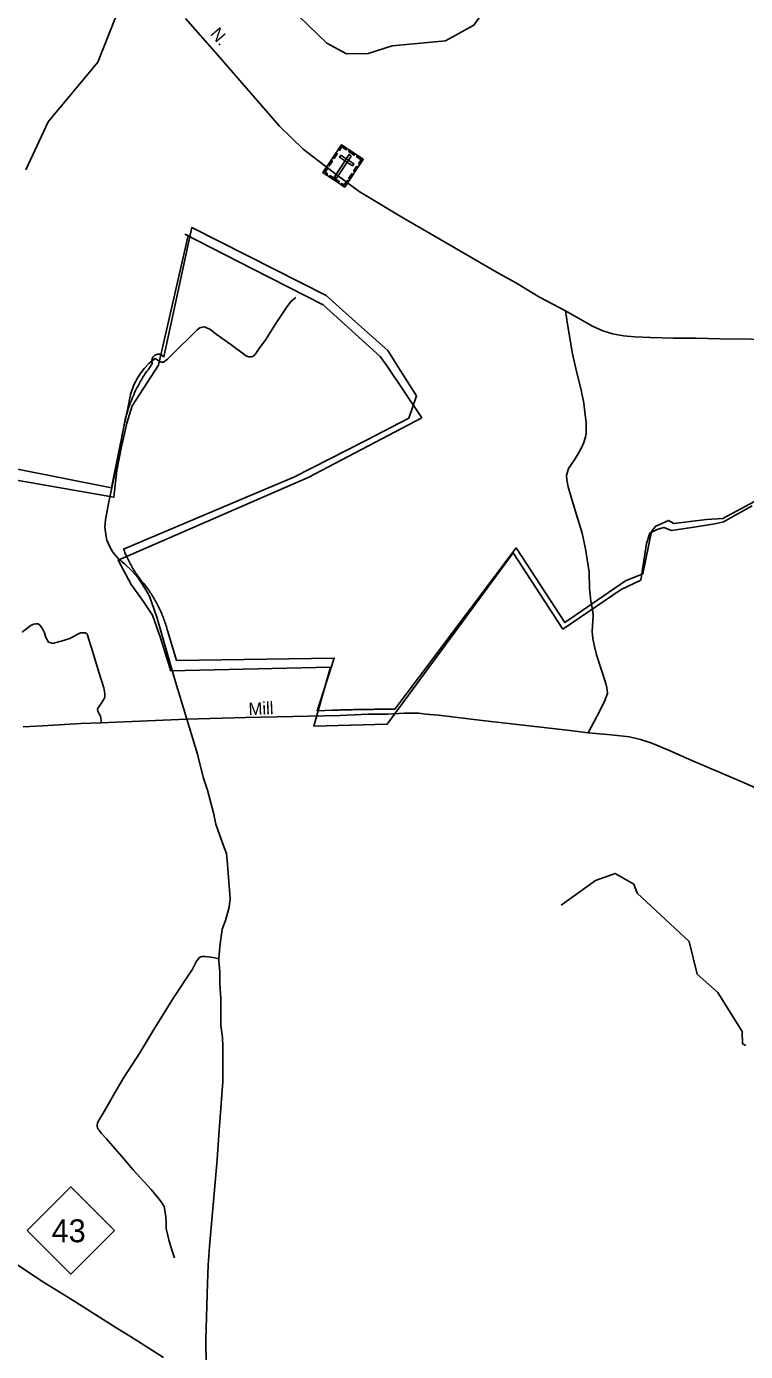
# Model space of a CAD drawing. Extents: x 2220236 to 2384410, y 720751 to 894131.
# Drawn here: x 2317079 to 2322567, y 842586 to 852703 of the extents above; entities that cross this region are included whole.
import ezdxf

# ---------------------------------------------------------------- set-up
doc = ezdxf.new("R2010")
doc.units = 0
for name, color, linetype in [('Exist Boundary Political City Limit New', 7, 'Continuous'), ('Exist Boundary Political City Limit New InsideOut', 7, 'Continuous'), ('Exist Cultural Cemetery CELL', 7, 'Continuous'), ('Exist Hydrographic Creek Single Shore', 7, 'Continuous'), ('Exist Hydrographic Misc Water Feature', 7, 'Continuous'), ('Exist Road Non-System Type 51', 7, 'Continuous'), ('Exist Road Primary NC Attributed', 7, 'Continuous'), ('Exist Road Primary NC Shield CELL', 7, 'Continuous'), ('Exist Road Primary NC Shield Number Label', 7, 'Continuous'), ('Exist Road Secondary Type 51 Attributed', 7, 'Continuous'), ('Exist Road Secondary Type 51 Label', 7, 'Continuous'), ('Map Preparation Boundary City Limit Buffer Line', 7, 'Continuous')]:
    doc.layers.add(name, color=color, linetype=linetype)

msp = doc.modelspace()

# ---------------------------------------------------------------- linework, layer by layer
at = {"layer": 'Exist Boundary Political City Limit New'}
msp.add_lwpolyline([(2316611, 849402), (2317727, 849181), (2317796, 849521), (2317797, 849522), (2317798, 849527), (2317836, 849716), (2317837, 849719), (2317839, 849727), (2317842, 849738), (2317849, 849761), (2317852, 849772), (2317856, 849783), (2317860, 849794), (2317864, 849805), (2317867, 849816), (2317871, 849826), (2317876, 849837), (2317880, 849848), (2317888, 849870), (2317893, 849880), (2317898, 849891), (2317900, 849895), (2317902, 849902), (2317907, 849912), (2317912, 849923), (2317917, 849933), (2317922, 849943), (2317928, 849954), (2317933, 849964), (2317938, 849974), (2317944, 849984), (2317950, 849994), (2317956, 850005), (2317961, 850015), (2317967, 850025), (2317973, 850034), (2317980, 850044), (2317986, 850054), (2317992, 850064), (2317998, 850071), (2318006, 850080), (2318007, 850081), (2318040, 850131), (2318036, 850143), (2318036, 850155), (2318039, 850166), (2318044, 850177), (2318052, 850186), (2318060, 850193), (2318071, 850198), (2318076, 850199), (2318082, 850200), (2318094, 850200), (2318105, 850197), (2318116, 850192), (2318124, 850184), (2318128, 850180), (2318342, 851169), (2318969, 850850), (2319366, 850648), (2319591, 850447), (2319836, 850228), (2319931, 850080), (2320057, 849883), (2319998, 849713), (2319668, 849543), (2319120, 849262), (2318698, 849084), (2317820, 848713), (2317822, 848708), (2317826, 848697), (2317831, 848686), (2317835, 848675), (2317840, 848665), (2317844, 848654), (2317850, 848644), (2317854, 848633), (2317860, 848623), (2317865, 848612), (2317870, 848602), (2317876, 848592), (2317882, 848582), (2317887, 848572), (2317893, 848562), (2317899, 848552), (2317906, 848542), (2317912, 848532), (2317918, 848523), (2317925, 848513), (2317930, 848505), (2317932, 848504), (2317938, 848494), (2317945, 848485), (2317952, 848476), (2317960, 848466), (2317967, 848458), (2317974, 848449), (2317982, 848440), (2317990, 848430), (2317997, 848420), (2318004, 848411), (2318011, 848401), (2318018, 848392), (2318024, 848382), (2318030, 848373), (2318036, 848363), (2318042, 848353), (2318048, 848343), (2318051, 848339), (2318054, 848333), (2318060, 848323), (2318066, 848313), (2318072, 848303), (2318077, 848292), (2318082, 848282), (2318087, 848272), (2318092, 848261), (2318097, 848251), (2318102, 848240), (2318107, 848230), (2318111, 848219), (2318116, 848208), (2318120, 848197), (2318124, 848187), (2318128, 848176), (2318132, 848165), (2318136, 848154), (2318140, 848143), (2318143, 848132), (2318147, 848121), (2318150, 848110), (2318153, 848099), (2318154, 848097), (2318157, 848083), (2318224, 847861), (2319428, 847881), (2319297, 847478), (2319414, 847482), (2319425, 847482), (2319437, 847482), (2319446, 847483), (2319448, 847483), (2319460, 847483), (2319472, 847484), (2319483, 847484), (2319495, 847484), (2319506, 847485), (2319518, 847485), (2319530, 847485), (2319541, 847486), (2319553, 847486), (2319564, 847486), (2319576, 847487), (2319580, 847487), (2319585, 847487), (2319588, 847487), (2319599, 847487), (2319611, 847488), (2319634, 847488), (2319646, 847488), (2319657, 847488), (2319669, 847489), (2319680, 847489), (2319692, 847489), (2319704, 847489), (2319715, 847489), (2319727, 847489), (2319738, 847490), (2319750, 847490), (2319762, 847490), (2319773, 847490), (2319785, 847490), (2319796, 847490), (2319808, 847490), (2319866, 847490), (2319878, 847490), (2319891, 847490), (2320079, 847740), (2320816, 848722), (2321187, 848152), (2321652, 848471), (2321783, 848523), (2321850, 848847), (2321851, 848851), (2321882, 848888), (2321980, 848931), (2322020, 848908), (2322270, 848939), (2322393, 848946), (2322669, 849094)], dxfattribs=at)
at = {"layer": 'Exist Boundary Political City Limit New InsideOut'}
msp.add_line((2318313, 851107), (2318289, 851116), dxfattribs=at)
for points in [[(2316679, 849296), (2317747, 849109), (2317769, 849312), (2317802, 849482), (2317846, 849675), (2317885, 849807), (2318088, 850117), (2318313, 851107)], [(2318289, 851116), (2318805, 850853), (2319344, 850578), (2319778, 850182), (2319827, 850117), (2320096, 849716), (2319228, 849260), (2317778, 848628), (2317877, 848443), (2317965, 848322), (2318042, 848207), (2318102, 848036), (2318174, 847805), (2318179, 847783), (2319399, 847811), (2319272, 847360), (2319833, 847377), (2320794, 848685), (2321173, 848102), (2321618, 848405), (2321767, 848476), (2321811, 848756), (2321838, 848833), (2321893, 848861), (2321943, 848877), (2322003, 848855), (2322157, 848877), (2322333, 848905), (2322398, 848921), (2322618, 849042)]]:
    msp.add_lwpolyline(points, dxfattribs=at)
at = {"layer": 'Exist Cultural Cemetery CELL'}
for points in [[(2319483, 851799), (2319649, 851689), (2319508, 851477), (2319342, 851587)], [(2319459, 851763), (2319468, 851757), (2319486, 851784), (2319520, 851761), (2319526, 851770), (2319483, 851799)], [(2319381, 851645), (2319405, 851681), (2319414, 851675), (2319390, 851639)], [(2319418, 851701), (2319442, 851737), (2319451, 851731), (2319427, 851695)], [(2319557, 851714), (2319542, 851725), (2319430, 851556), (2319445, 851545)], [(2319479, 851720), (2319469, 851704), (2319567, 851639), (2319577, 851655)], [(2319545, 851758), (2319588, 851729), (2319581, 851720), (2319538, 851749)], [(2319625, 851653), (2319615, 851659), (2319633, 851686), (2319599, 851708), (2319605, 851718), (2319649, 851689)], [(2319370, 851569), (2319376, 851578), (2319358, 851590), (2319380, 851624), (2319371, 851630), (2319342, 851587)], [(2319396, 851565), (2319467, 851518), (2319460, 851508), (2319390, 851555)], [(2319538, 851543), (2319562, 851579), (2319572, 851573), (2319548, 851537)], [(2319575, 851598), (2319599, 851634), (2319608, 851628), (2319584, 851592)], [(2319480, 851495), (2319486, 851505), (2319505, 851493), (2319527, 851526), (2319536, 851520), (2319508, 851477)]]:
    msp.add_lwpolyline(points, close=True, dxfattribs=at)
at = {"layer": 'Exist Hydrographic Creek Single Shore'}
msp.add_lwpolyline([(2317074, 851608), (2317245, 851976), (2317623, 852431), (2317801, 852882), (2317939, 853075), (2318005, 853131), (2318098, 853139), (2318492, 852982), (2318567, 852933), (2319068, 852822), (2319160, 852780), (2319371, 852575), (2319522, 852493), (2319688, 852496), (2319871, 852556), (2320278, 852593), (2320494, 852713), (2320576, 852828), (2320583, 852920)], dxfattribs=at)
at = {"layer": 'Exist Hydrographic Misc Water Feature'}
msp.add_lwpolyline([(2322569, 844921), (2322544, 844936), (2322542, 845028), (2322357, 845326), (2322197, 845467), (2322136, 845717), (2321739, 846085), (2321714, 846153), (2321572, 846236), (2321422, 846183), (2321159, 845995)], dxfattribs=at)
at = {"layer": 'Exist Road Non-System Type 51'}
for points in [[(2318304, 847414), (2318209, 847725), (2318074, 848194), (2318019, 848354), (2317982, 848415), (2317932, 848494), (2317883, 848547), (2317826, 848599), (2317780, 848642), (2317739, 848689), (2317717, 848725), (2317692, 848780), (2317684, 848825), (2317678, 848879), (2317682, 848936), (2317707, 849074), (2317745, 849251), (2317776, 849413), (2317812, 849598), (2317849, 849776), (2317873, 849892), (2317898, 849967), (2317929, 850022), (2317947, 850052), (2317979, 850095), (2318016, 850131), (2318062, 850168), (2318096, 850145), (2318106, 850141), (2318112, 850139), (2318124, 850141), (2318134, 850147), (2318155, 850162), (2318228, 850237), (2318335, 850340), (2318382, 850387), (2318402, 850401), (2318420, 850407), (2318437, 850409), (2318453, 850403), (2318479, 850391), (2318528, 850354), (2318639, 850275), (2318759, 850186), (2318777, 850180), (2318793, 850180), (2318806, 850184), (2318824, 850198), (2318856, 850243), (2318905, 850314), (2318978, 850427), (2319063, 850557), (2319100, 850606), (2319135, 850634)], [(2321192, 850533), (2321208, 850429), (2321247, 850203), (2321276, 850068), (2321310, 849940), (2321333, 849826), (2321339, 849781), (2321350, 849677), (2321351, 849597), (2321346, 849569), (2321334, 849527), (2321318, 849492), (2321285, 849432), (2321262, 849394), (2321238, 849362), (2321216, 849327), (2321201, 849275), (2321203, 849241), (2321214, 849189), (2321237, 849108), (2321276, 848974), (2321321, 848835), (2321347, 848715), (2321373, 848537), (2321376, 848411), (2321387, 848314), (2321400, 848252), (2321404, 848208), (2321398, 848084), (2321402, 848030), (2321415, 847970), (2321431, 847906), (2321502, 847687), (2321510, 847653), (2321512, 847635), (2321513, 847611), (2321489, 847545), (2321433, 847434), (2321367, 847309)], [(2317046, 848078), (2317115, 848131), (2317135, 848139), (2317151, 848143), (2317167, 848143), (2317181, 848133), (2317198, 848110), (2317216, 848072), (2317228, 848037), (2317236, 848019), (2317248, 848003), (2317265, 847997), (2317281, 847993), (2317295, 847997), (2317344, 848009), (2317409, 848031), (2317467, 848060), (2317492, 848072), (2317508, 848072), (2317526, 848072), (2317536, 848068), (2317546, 848058), (2317553, 848031), (2317587, 847918), (2317632, 847772), (2317670, 847652), (2317676, 847607), (2317676, 847581), (2317668, 847561), (2317650, 847534), (2317632, 847508), (2317621, 847494), (2317623, 847475), (2317632, 847459), (2317642, 847443), (2317646, 847427), (2317648, 847396), (2317648, 847386)], [(2318304, 847414), (2318384, 847147), (2318428, 846972), (2318461, 846873), (2318506, 846700), (2318524, 846611), (2318556, 846526), (2318589, 846435), (2318607, 846388), (2318613, 846305), (2318625, 846142), (2318633, 846043), (2318625, 845978), (2318597, 845877), (2318572, 845810), (2318556, 845678), (2318548, 845585)], [(2318210, 843302), (2318188, 843363), (2318166, 843438), (2318144, 843525), (2318144, 843568), (2318142, 843614), (2318135, 843663), (2318129, 843693), (2318111, 843720), (2318091, 843748), (2318030, 843823), (2317894, 843973), (2317807, 844075), (2317689, 844209), (2317649, 844253), (2317633, 844276), (2317625, 844284), (2317620, 844294), (2317618, 844306), (2317618, 844316), (2317622, 844333), (2317635, 844355), (2317673, 844418), (2317744, 844544), (2317817, 844671), (2317943, 844866), (2318050, 845045), (2318200, 845286), (2318346, 845505), (2318377, 845566), (2318389, 845582), (2318399, 845593), (2318409, 845599), (2318421, 845601), (2318442, 845603), (2318468, 845599), (2318505, 845593), (2318548, 845585)], [(2318548, 845585), (2318546, 845568), (2318555, 845484), (2318554, 845392), (2318562, 845280), (2318563, 845074), (2318574, 844983), (2318577, 844915), (2318578, 844647), (2318546, 844241), (2318534, 844051), (2318475, 843388), (2318467, 843244), (2318460, 843108), (2318449, 842676), (2318451, 842480), (2318440, 842334)]]:
    msp.add_lwpolyline(points, dxfattribs=at)
at = {"layer": 'Exist Road Primary NC Attributed'}
msp.add_lwpolyline([(2318124, 842539), (2317872, 842701), (2317769, 842764), (2317429, 842981), (2317197, 843123), (2316979, 843267)], dxfattribs=at)
at = {"layer": 'Exist Road Primary NC Shield CELL'}
msp.add_lwpolyline([(2317084, 843510), (2317417, 843843), (2317750, 843510), (2317417, 843177)], close=True, dxfattribs=at)
at = {"layer": 'Exist Road Secondary Type 51 Attributed'}
for points in [[(2318293, 852764), (2318539, 852485), (2319010, 851941), (2319190, 851767), (2319429, 851583), (2319618, 851442), (2319943, 851246), (2320283, 851050), (2320654, 850835), (2320819, 850742), (2320995, 850636), (2321192, 850533), (2321400, 850415), (2321479, 850378), (2321551, 850357), (2321637, 850341), (2321723, 850334), (2321843, 850328), (2322017, 850322), (2322191, 850322), (2322371, 850317), (2322853, 850313)], [(2317053, 847356), (2317202, 847364), (2317495, 847380), (2317648, 847386), (2317764, 847390), (2318304, 847414), (2318750, 847427), (2319473, 847443), (2319687, 847452), (2319835, 847453), (2319965, 847459), (2320075, 847460), (2320125, 847452), (2320223, 847444), (2320557, 847403), (2320870, 847368), (2321207, 847331), (2321367, 847309), (2321543, 847295), (2321683, 847279), (2321766, 847258), (2321851, 847232), (2321991, 847171), (2322139, 847106), (2322553, 846930), (2322764, 846836)]]:
    msp.add_lwpolyline(points, dxfattribs=at)
at = {"layer": 'Map Preparation Boundary City Limit Buffer Line'}
msp.add_lwpolyline([(2316611, 849402), (2317727, 849181), (2317796, 849521), (2317797, 849522), (2317798, 849527), (2317836, 849716), (2317837, 849719), (2317839, 849727), (2317842, 849738), (2317849, 849761), (2317852, 849772), (2317856, 849783), (2317860, 849794), (2317864, 849805), (2317867, 849816), (2317871, 849826), (2317876, 849837), (2317880, 849848), (2317888, 849870), (2317893, 849880), (2317898, 849891), (2317900, 849895), (2317902, 849902), (2317907, 849912), (2317912, 849923), (2317917, 849933), (2317922, 849943), (2317928, 849954), (2317933, 849964), (2317938, 849974), (2317944, 849984), (2317950, 849994), (2317956, 850005), (2317961, 850015), (2317967, 850025), (2317973, 850034), (2317980, 850044), (2317986, 850054), (2317992, 850064), (2317998, 850071), (2318006, 850080), (2318007, 850081), (2318040, 850131), (2318036, 850143), (2318036, 850155), (2318039, 850166), (2318044, 850177), (2318052, 850186), (2318060, 850193), (2318071, 850198), (2318076, 850199), (2318082, 850200), (2318094, 850200), (2318105, 850197), (2318116, 850192), (2318124, 850184), (2318128, 850180), (2318342, 851169), (2318969, 850850), (2319366, 850648), (2319591, 850447), (2319836, 850228), (2319931, 850080), (2320057, 849883), (2319998, 849713), (2319668, 849543), (2319120, 849262), (2318698, 849084), (2317820, 848713), (2317822, 848708), (2317826, 848697), (2317831, 848686), (2317835, 848675), (2317840, 848665), (2317844, 848654), (2317850, 848644), (2317854, 848633), (2317860, 848623), (2317865, 848612), (2317870, 848602), (2317876, 848592), (2317882, 848582), (2317887, 848572), (2317893, 848562), (2317899, 848552), (2317906, 848542), (2317912, 848532), (2317918, 848523), (2317925, 848513), (2317930, 848505), (2317932, 848504), (2317938, 848494), (2317945, 848485), (2317952, 848476), (2317960, 848466), (2317967, 848458), (2317974, 848449), (2317982, 848440), (2317990, 848430), (2317997, 848420), (2318004, 848411), (2318011, 848401), (2318018, 848392), (2318024, 848382), (2318030, 848373), (2318036, 848363), (2318042, 848353), (2318048, 848343), (2318051, 848339), (2318054, 848333), (2318060, 848323), (2318066, 848313), (2318072, 848303), (2318077, 848292), (2318082, 848282), (2318087, 848272), (2318092, 848261), (2318097, 848251), (2318102, 848240), (2318107, 848230), (2318111, 848219), (2318116, 848208), (2318120, 848197), (2318124, 848187), (2318128, 848176), (2318132, 848165), (2318136, 848154), (2318140, 848143), (2318143, 848132), (2318147, 848121), (2318150, 848110), (2318153, 848099), (2318154, 848097), (2318157, 848083), (2318224, 847861), (2319428, 847881), (2319297, 847478), (2319414, 847482), (2319425, 847482), (2319437, 847482), (2319446, 847483), (2319448, 847483), (2319460, 847483), (2319472, 847484), (2319483, 847484), (2319495, 847484), (2319506, 847485), (2319518, 847485), (2319530, 847485), (2319541, 847486), (2319553, 847486), (2319564, 847486), (2319576, 847487), (2319580, 847487), (2319585, 847487), (2319588, 847487), (2319599, 847487), (2319611, 847488), (2319634, 847488), (2319646, 847488), (2319657, 847488), (2319669, 847489), (2319680, 847489), (2319692, 847489), (2319704, 847489), (2319715, 847489), (2319727, 847489), (2319738, 847490), (2319750, 847490), (2319762, 847490), (2319773, 847490), (2319785, 847490), (2319796, 847490), (2319808, 847490), (2319866, 847490), (2319878, 847490), (2319891, 847490), (2320079, 847740), (2320816, 848722), (2321187, 848152), (2321652, 848471), (2321783, 848523), (2321850, 848847), (2321851, 848851), (2321882, 848888), (2321980, 848931), (2322020, 848908), (2322270, 848939), (2322393, 848946), (2322669, 849094)], dxfattribs=at)

# ---------------------------------------------------------------- texts
at = {"layer": 'Exist Road Primary NC Shield Number Label'}
msp.add_text('43', height=175, dxfattribs=at).set_placement((2317271, 843420))
at = {"layer": 'Exist Road Secondary Type 51 Label'}
for s, rotation, p in [('N.', 310.7694, (2318476, 852644)), ('Mill', 2.686, (2318776, 847444))]:
    msp.add_text(s, height=95, rotation=rotation, dxfattribs=at).set_placement(p)

doc.saveas('drawing.dxf')
